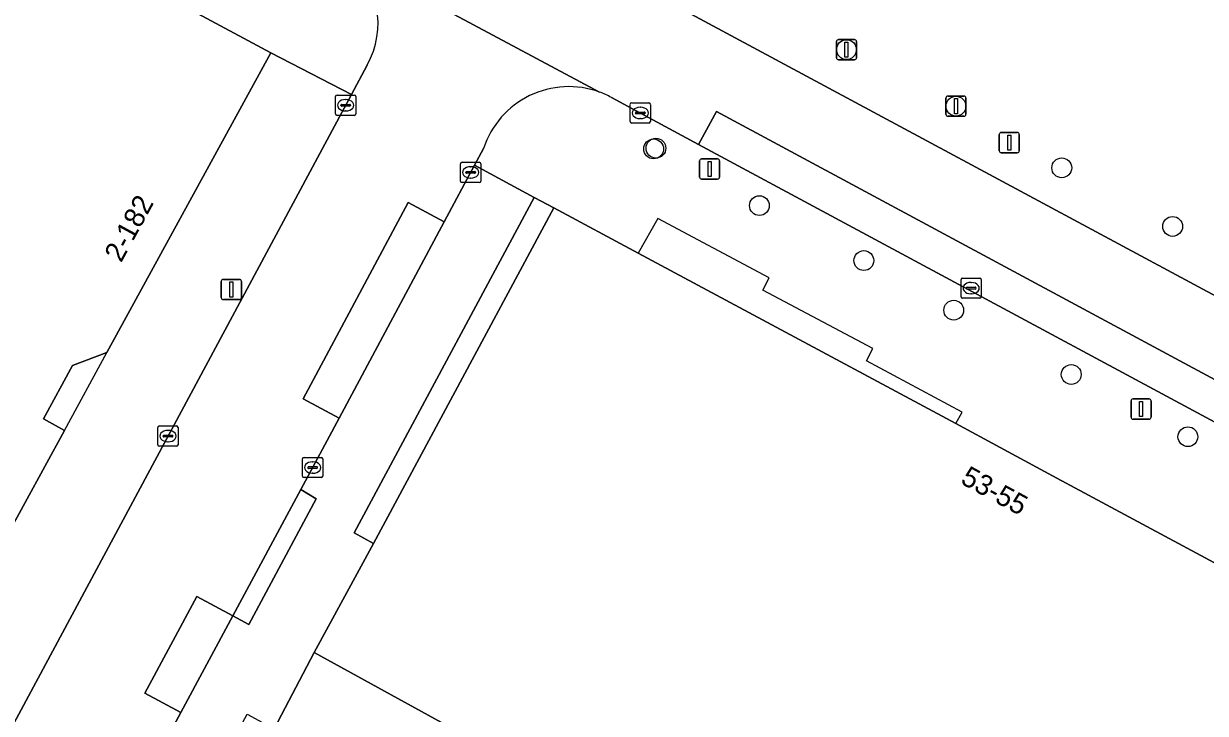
# Model space of a CAD drawing. Extents: x 159489 to 160304, y 383825 to 384531.
# Drawn here: x 159768.9 to 159827.2, y 384138.9 to 384172.9 of the extents above; entities that cross this region are included whole.
import ezdxf

# ---------------------------------------------------------------- set-up
doc = ezdxf.new("R2010")
doc.units = 0
for name, color, linetype in [('IMGEO_Boom', 7, 'Continuous'), ('IMGEO_Groenvoorziening', 7, 'Continuous'), ('IMGEO_Kolk', 7, 'Continuous'), ('IMGEO_Lichtmast', 7, 'Continuous'), ('IMGEO_Pand', 7, 'Continuous'), ('IMGEO_Pand_nummerreeks', 7, 'Continuous'), ('IMGEO_Pand_overbouw', 7, 'Continuous'), ('IMGEO_Parkeervlak_gesloten', 7, 'Continuous'), ('IMGEO_Rijbaan_lokaal_gesloten', 7, 'Continuous'), ('IMGEO_Voetpad_open', 7, 'Continuous')]:
    doc.layers.add(name, color=color, linetype=linetype)

msp = doc.modelspace()

# ---------------------------------------------------------------- linework, layer by layer
at = {"layer": 'IMGEO_Boom'}
for centre in [(159809.519, 384171.659), (159814.925, 384168.867), (159799.993, 384166.759), (159800.105, 384166.793), (159820.155, 384165.824), (159805.216, 384163.959), (159825.633, 384162.929), (159810.378, 384161.245), (159814.817, 384158.794), (159820.622, 384155.62), (159826.385, 384152.545)]:
    msp.add_circle(centre, 0.489, dxfattribs=at)
at = {"layer": 'IMGEO_Groenvoorziening'}
msp.add_lwpolyline([(159769.966, 384216.295), (159764.813, 384206.538), (159759.321, 384196.257), (159855.536, 384144.567), (159864.468, 384143.379), (159873.563, 384160.232)], dxfattribs=at)
at = {"layer": 'IMGEO_Kolk'}
for p, q in [((159784.277, 384168.489), (159784.277, 384169.341)), ((159784.352, 384169.415), (159785.204, 384169.415)), ((159785.278, 384169.341), (159785.278, 384168.489)), ((159784.536, 384168.909), (159784.536, 384168.921)), ((159784.974, 384168.872), (159784.576, 384168.872)), ((159784.579, 384168.958), (159784.977, 384168.958)), ((159784.765, 384169.195), (159784.79, 384169.195)), ((159785.02, 384168.921), (159785.02, 384168.909)), ((159798.832, 384168.107), (159798.832, 384168.959)), ((159798.907, 384169.033), (159799.759, 384169.033)), ((159799.32, 384168.813), (159799.345, 384168.813)), ((159799.833, 384168.959), (159799.833, 384168.107)), ((159785.204, 384168.415), (159784.352, 384168.415)), ((159784.788, 384168.635), (159784.763, 384168.635)), ((159799.091, 384168.527), (159799.091, 384168.539)), ((159799.529, 384168.49), (159799.131, 384168.49)), ((159799.134, 384168.576), (159799.532, 384168.576)), ((159799.343, 384168.253), (159799.318, 384168.253)), ((159799.575, 384168.539), (159799.575, 384168.527)), ((159799.759, 384168.033), (159798.907, 384168.033)), ((159790.452, 384165.172), (159790.452, 384166.024)), ((159790.527, 384166.098), (159791.379, 384166.098)), ((159790.94, 384165.878), (159790.965, 384165.878)), ((159791.453, 384166.024), (159791.453, 384165.172)), ((159790.711, 384165.592), (159790.711, 384165.604)), ((159791.149, 384165.555), (159790.751, 384165.555)), ((159790.754, 384165.641), (159791.152, 384165.641)), ((159790.963, 384165.318), (159790.938, 384165.318)), ((159791.195, 384165.604), (159791.195, 384165.592)), ((159791.379, 384165.098), (159790.527, 384165.098)), ((159815.178, 384159.457), (159815.178, 384160.309)), ((159815.253, 384160.383), (159816.105, 384160.383)), ((159815.48, 384159.926), (159815.878, 384159.926)), ((159815.666, 384160.163), (159815.691, 384160.163)), ((159816.179, 384160.309), (159816.179, 384159.457)), ((159816.105, 384159.383), (159815.253, 384159.383)), ((159815.437, 384159.877), (159815.437, 384159.889)), ((159815.875, 384159.84), (159815.477, 384159.84)), ((159815.689, 384159.603), (159815.664, 384159.603)), ((159815.921, 384159.889), (159815.921, 384159.877)), ((159775.499, 384152.152), (159775.499, 384153.004)), ((159775.574, 384153.078), (159776.426, 384153.078)), ((159776.5, 384153.004), (159776.5, 384152.152)), ((159775.758, 384152.572), (159775.758, 384152.584)), ((159776.196, 384152.535), (159775.798, 384152.535)), ((159775.801, 384152.621), (159776.199, 384152.621)), ((159775.987, 384152.858), (159776.012, 384152.858)), ((159776.242, 384152.584), (159776.242, 384152.572)), ((159776.426, 384152.078), (159775.574, 384152.078)), ((159776.01, 384152.298), (159775.985, 384152.298)), ((159782.645, 384150.599), (159782.645, 384151.451)), ((159782.72, 384151.525), (159783.572, 384151.525)), ((159783.133, 384151.305), (159783.158, 384151.305)), ((159783.646, 384151.451), (159783.646, 384150.599)), ((159782.904, 384151.019), (159782.904, 384151.031)), ((159783.342, 384150.982), (159782.944, 384150.982)), ((159782.947, 384151.068), (159783.345, 384151.068)), ((159783.156, 384150.745), (159783.131, 384150.745)), ((159783.388, 384151.031), (159783.388, 384151.019)), ((159783.572, 384150.525), (159782.72, 384150.525))]:
    msp.add_line(p, q, dxfattribs=at)
for points in [[(159784.277, 384168.489), (159784.277, 384169.341)], [(159784.352, 384169.415), (159785.204, 384169.415)], [(159785.278, 384169.341), (159785.278, 384168.489)], [(159798.832, 384168.107), (159798.832, 384168.959)], [(159798.907, 384169.033), (159799.759, 384169.033)], [(159799.833, 384168.959), (159799.833, 384168.107)], [(159785.204, 384168.415), (159784.352, 384168.415)], [(159799.759, 384168.033), (159798.907, 384168.033)], [(159790.452, 384165.172), (159790.452, 384166.024)], [(159790.527, 384166.098), (159791.379, 384166.098)], [(159791.453, 384166.024), (159791.453, 384165.172)], [(159791.379, 384165.098), (159790.527, 384165.098)], [(159815.178, 384159.457), (159815.178, 384160.309)], [(159815.253, 384160.383), (159816.105, 384160.383)], [(159816.179, 384160.309), (159816.179, 384159.457)], [(159816.105, 384159.383), (159815.253, 384159.383)], [(159775.499, 384152.152), (159775.499, 384153.004)], [(159775.574, 384153.078), (159776.426, 384153.078)], [(159776.5, 384153.004), (159776.5, 384152.152)], [(159776.426, 384152.078), (159775.574, 384152.078)], [(159782.645, 384150.599), (159782.645, 384151.451)], [(159782.72, 384151.525), (159783.572, 384151.525)], [(159783.646, 384151.451), (159783.646, 384150.599)], [(159783.572, 384150.525), (159782.72, 384150.525)]]:
    msp.add_lwpolyline(points, dxfattribs=at)
for centre, radius, start, end in [((159784.354, 384169.339), 0.0765, 91.55205, 178.44795), ((159784.354, 384169.339), 0.0765, 91.55205, 178.44795), ((159785.202, 384169.339), 0.0765, 1.55205, 88.44795), ((159785.202, 384169.339), 0.0765, 1.55205, 88.44795), ((159784.576, 384168.918), 0.0403, 85.87752, 175.75265), ((159784.573, 384168.908), 0.0366, 178.93798, 274.71019), ((159784.977, 384168.915), 0.043, 264.86636, 352.45326), ((159784.981, 384168.92), 0.0386, 1.73085, 96.63898), ((159798.909, 384168.957), 0.0765, 91.55205, 178.44795), ((159798.909, 384168.957), 0.0765, 91.55205, 178.44795), ((159799.757, 384168.957), 0.0765, 1.55205, 88.44795), ((159799.757, 384168.957), 0.0765, 1.55205, 88.44795), ((159784.354, 384168.491), 0.0765, 181.55205, 268.44795), ((159784.354, 384168.491), 0.0765, 181.55205, 268.44795), ((159785.202, 384168.491), 0.0765, 271.55205, 358.44795), ((159785.202, 384168.491), 0.0765, 271.55205, 358.44795), ((159798.909, 384168.109), 0.0765, 181.55205, 268.44795), ((159798.909, 384168.109), 0.0765, 181.55205, 268.44795), ((159799.131, 384168.536), 0.0403, 85.87752, 175.75265), ((159799.128, 384168.526), 0.0366, 178.93798, 274.71019), ((159799.532, 384168.533), 0.043, 264.86636, 352.45326), ((159799.536, 384168.538), 0.0386, 1.73085, 96.63898), ((159799.757, 384168.109), 0.0765, 271.55205, 358.44795), ((159799.757, 384168.109), 0.0765, 271.55205, 358.44795), ((159790.529, 384166.022), 0.0765, 91.55205, 178.44795), ((159790.529, 384166.022), 0.0765, 91.55205, 178.44795), ((159791.377, 384166.022), 0.0765, 1.55205, 88.44795), ((159791.377, 384166.022), 0.0765, 1.55205, 88.44795), ((159790.529, 384165.174), 0.0765, 181.55205, 268.44795), ((159790.529, 384165.174), 0.0765, 181.55205, 268.44795), ((159790.751, 384165.601), 0.0403, 85.87752, 175.75265), ((159790.748, 384165.591), 0.0366, 178.93798, 274.71019), ((159791.152, 384165.598), 0.043, 264.86636, 352.45326), ((159791.156, 384165.603), 0.0386, 1.73085, 96.63898), ((159791.377, 384165.174), 0.0765, 271.55205, 358.44795), ((159791.377, 384165.174), 0.0765, 271.55205, 358.44795), ((159815.255, 384160.307), 0.0765, 91.55205, 178.44795), ((159815.255, 384160.307), 0.0765, 91.55205, 178.44795), ((159815.477, 384159.886), 0.0403, 85.87752, 175.75265), ((159815.882, 384159.888), 0.0386, 1.73085, 96.63898), ((159816.103, 384160.307), 0.0765, 1.55205, 88.44795), ((159816.103, 384160.307), 0.0765, 1.55205, 88.44795), ((159815.255, 384159.459), 0.0765, 181.55205, 268.44795), ((159815.255, 384159.459), 0.0765, 181.55205, 268.44795), ((159815.474, 384159.876), 0.0366, 178.93798, 274.71019), ((159815.878, 384159.883), 0.043, 264.86636, 352.45326), ((159816.103, 384159.459), 0.0765, 271.55205, 358.44795), ((159816.103, 384159.459), 0.0765, 271.55205, 358.44795), ((159775.576, 384153.002), 0.0765, 91.55205, 178.44795), ((159775.576, 384153.002), 0.0765, 91.55205, 178.44795), ((159776.424, 384153.002), 0.0765, 1.55205, 88.44795), ((159776.424, 384153.002), 0.0765, 1.55205, 88.44795), ((159775.798, 384152.581), 0.0403, 85.87752, 175.75265), ((159775.795, 384152.571), 0.0366, 178.93798, 274.71019), ((159776.199, 384152.578), 0.043, 264.86636, 352.45326), ((159776.203, 384152.583), 0.0386, 1.73085, 96.63898), ((159775.576, 384152.154), 0.0765, 181.55205, 268.44795), ((159775.576, 384152.154), 0.0765, 181.55205, 268.44795), ((159776.424, 384152.154), 0.0765, 271.55205, 358.44795), ((159776.424, 384152.154), 0.0765, 271.55205, 358.44795), ((159782.722, 384151.449), 0.0765, 91.55205, 178.44795), ((159782.722, 384151.449), 0.0765, 91.55205, 178.44795), ((159783.57, 384151.449), 0.0765, 1.55205, 88.44795), ((159783.57, 384151.449), 0.0765, 1.55205, 88.44795), ((159782.722, 384150.601), 0.0765, 181.55205, 268.44795), ((159782.722, 384150.601), 0.0765, 181.55205, 268.44795), ((159782.944, 384151.028), 0.0403, 85.87752, 175.75265), ((159782.941, 384151.018), 0.0366, 178.93798, 274.71019), ((159783.345, 384151.025), 0.043, 264.86636, 352.45326), ((159783.349, 384151.03), 0.0386, 1.73085, 96.63898), ((159783.57, 384150.601), 0.0765, 271.55205, 358.44795), ((159783.57, 384150.601), 0.0765, 271.55205, 358.44795)]:
    msp.add_arc(centre, radius, start, end, dxfattribs=at)
for centre, major_axis, ratio, start_param, end_param in [((159784.764, 384168.915), (-0.387, 0.002), 0.722429, 4.712389, 7.853982), ((159784.789, 384168.915), (-0.39, 0.002), 0.717154, 1.570796, 4.712389), ((159799.319, 384168.533), (-0.387, 0.002), 0.722429, 4.712389, 7.853982), ((159799.344, 384168.533), (-0.39, 0.002), 0.717154, 1.570796, 4.712389), ((159790.939, 384165.598), (-0.387, 0.002), 0.722429, 4.712389, 7.853982), ((159790.964, 384165.598), (-0.39, 0.002), 0.717154, 1.570796, 4.712389), ((159815.665, 384159.883), (-0.387, 0.002), 0.722429, 4.712389, 7.853982), ((159815.69, 384159.883), (-0.39, 0.002), 0.717154, 1.570796, 4.712389), ((159775.986, 384152.578), (-0.387, 0.002), 0.722429, 4.712389, 7.853982), ((159776.011, 384152.578), (-0.39, 0.002), 0.717154, 1.570796, 4.712389), ((159783.132, 384151.025), (-0.387, 0.002), 0.722429, 4.712389, 7.853982), ((159783.157, 384151.025), (-0.39, 0.002), 0.717154, 1.570796, 4.712389)]:
    msp.add_ellipse(centre, major_axis=major_axis, ratio=ratio, start_param=start_param, end_param=end_param, dxfattribs=at)
at = {"layer": 'IMGEO_Lichtmast'}
for p, q in [((159809.024, 384171.259), (159809.024, 384172.059)), ((159809.024, 384172.059), (159809.024, 384171.259)), ((159809.124, 384172.159), (159809.914, 384172.159)), ((159809.914, 384172.159), (159809.124, 384172.159)), ((159810.014, 384172.059), (159810.014, 384171.259)), ((159810.014, 384171.259), (159810.014, 384172.059)), ((159809.914, 384171.159), (159809.124, 384171.159)), ((159809.124, 384171.159), (159809.914, 384171.159)), ((159814.43, 384168.467), (159814.43, 384169.267)), ((159814.43, 384169.267), (159814.43, 384168.467)), ((159814.53, 384169.367), (159815.32, 384169.367)), ((159815.32, 384169.367), (159814.53, 384169.367)), ((159815.42, 384169.267), (159815.42, 384168.467)), ((159815.42, 384168.467), (159815.42, 384169.267)), ((159815.32, 384168.367), (159814.53, 384168.367)), ((159814.53, 384168.367), (159815.32, 384168.367)), ((159817.166, 384167.568), (159817.956, 384167.568)), ((159817.956, 384167.568), (159817.166, 384167.568)), ((159817.066, 384166.668), (159817.066, 384167.468)), ((159817.066, 384167.468), (159817.066, 384166.668)), ((159818.056, 384167.468), (159818.056, 384166.668)), ((159818.056, 384166.668), (159818.056, 384167.468)), ((159817.956, 384166.568), (159817.166, 384166.568)), ((159817.166, 384166.568), (159817.956, 384166.568)), ((159802.26, 384165.365), (159802.26, 384166.165)), ((159802.26, 384166.165), (159802.26, 384165.365)), ((159802.36, 384166.265), (159803.15, 384166.265)), ((159803.15, 384166.265), (159802.36, 384166.265)), ((159803.25, 384166.165), (159803.25, 384165.365)), ((159803.25, 384165.365), (159803.25, 384166.165)), ((159803.15, 384165.265), (159802.36, 384165.265)), ((159802.36, 384165.265), (159803.15, 384165.265)), ((159778.635, 384159.417), (159778.635, 384160.217)), ((159778.635, 384160.217), (159778.635, 384159.417)), ((159778.735, 384160.317), (159779.525, 384160.317)), ((159779.525, 384160.317), (159778.735, 384160.317)), ((159779.625, 384160.217), (159779.625, 384159.417)), ((159779.625, 384159.417), (159779.625, 384160.217)), ((159779.525, 384159.317), (159778.735, 384159.317)), ((159778.735, 384159.317), (159779.525, 384159.317)), ((159823.578, 384153.512), (159823.578, 384154.312)), ((159823.578, 384154.312), (159823.578, 384153.512)), ((159823.678, 384154.412), (159824.468, 384154.412)), ((159824.468, 384154.412), (159823.678, 384154.412)), ((159824.568, 384154.312), (159824.568, 384153.512)), ((159824.568, 384153.512), (159824.568, 384154.312)), ((159824.468, 384153.412), (159823.678, 384153.412)), ((159823.678, 384153.412), (159824.468, 384153.412))]:
    msp.add_line(p, q, dxfattribs=at)
for points in [[(159809.444, 384172.034), (159809.594, 384172.034), (159809.594, 384171.284), (159809.444, 384171.284), (159809.444, 384172.034)], [(159814.85, 384169.242), (159815, 384169.242), (159815, 384168.492), (159814.85, 384168.492), (159814.85, 384169.242)], [(159817.486, 384167.443), (159817.636, 384167.443), (159817.636, 384166.693), (159817.486, 384166.693), (159817.486, 384167.443)], [(159802.68, 384166.14), (159802.83, 384166.14), (159802.83, 384165.39), (159802.68, 384165.39), (159802.68, 384166.14)], [(159779.055, 384160.192), (159779.205, 384160.192), (159779.205, 384159.442), (159779.055, 384159.442), (159779.055, 384160.192)], [(159823.998, 384154.287), (159824.148, 384154.287), (159824.148, 384153.537), (159823.998, 384153.537), (159823.998, 384154.287)]]:
    msp.add_lwpolyline(points, dxfattribs=at)
for centre, start, end in [((159809.124, 384172.059), 90, 180), ((159809.124, 384172.059), 90, 180), ((159809.914, 384172.059), 0, 90), ((159809.914, 384172.059), 360, 90), ((159809.124, 384171.259), 180, 270), ((159809.124, 384171.259), 180, 270), ((159809.914, 384171.259), 270, 0), ((159809.914, 384171.259), 270, 0), ((159814.53, 384169.267), 90, 180), ((159814.53, 384169.267), 90, 180), ((159815.32, 384169.267), 0, 90), ((159815.32, 384169.267), 360, 90), ((159814.53, 384168.467), 180, 270), ((159814.53, 384168.467), 180, 270), ((159815.32, 384168.467), 270, 0), ((159815.32, 384168.467), 270, 0), ((159817.166, 384167.468), 90, 180), ((159817.166, 384167.468), 90, 180), ((159817.956, 384167.468), 0, 90), ((159817.956, 384167.468), 360, 90), ((159817.166, 384166.668), 180, 270), ((159817.166, 384166.668), 180, 270), ((159817.956, 384166.668), 270, 0), ((159817.956, 384166.668), 270, 0), ((159802.36, 384166.165), 90, 180), ((159802.36, 384166.165), 90, 180), ((159803.15, 384166.165), 0, 90), ((159803.15, 384166.165), 360, 90), ((159802.36, 384165.365), 180, 270), ((159802.36, 384165.365), 180, 270), ((159803.15, 384165.365), 270, 0), ((159803.15, 384165.365), 270, 0), ((159778.735, 384160.217), 90, 180), ((159778.735, 384160.217), 90, 180), ((159779.525, 384160.217), 0, 90), ((159779.525, 384160.217), 360, 90), ((159778.735, 384159.417), 180, 270), ((159778.735, 384159.417), 180, 270), ((159779.525, 384159.417), 270, 0), ((159779.525, 384159.417), 270, 0), ((159823.678, 384154.312), 90, 180), ((159823.678, 384154.312), 90, 180), ((159824.468, 384154.312), 0, 90), ((159824.468, 384154.312), 360, 90), ((159823.678, 384153.512), 180, 270), ((159823.678, 384153.512), 180, 270), ((159824.468, 384153.512), 270, 0), ((159824.468, 384153.512), 270, 0)]:
    msp.add_arc(centre, 0.1, start, end, dxfattribs=at)
at = {"layer": 'IMGEO_Pand'}
for points in [[(159781.081, 384171.509), (159760.006, 384182.817), (159759.86, 384182.554), (159751.335, 384187.138), (159749.801, 384186.691), (159741.891, 384171.976), (159753.455, 384165.727), (159747.85, 384155.324), (159750.036, 384154.135), (159742.655, 384140.419), (159759.218, 384131.522), (159770.883, 384152.856), (159769.847, 384153.424), (159771.281, 384156.067), (159772.985, 384156.701)], [(159836.006, 384134.084), (159837.566, 384133.683), (159839.222, 384140.129), (159819.699, 384150.609), (159819.305, 384150.823), (159814.929, 384153.207), (159799.236, 384161.615), (159795.062, 384163.855), (159786.151, 384147.266), (159783.227, 384141.884), (159798.285, 384133.608), (159806.143, 384126.329), (159807.826, 384124.77), (159812.12, 384120.793), (159813.7, 384120.358), (159816.6, 384119.612), (159818.956, 384127.743), (159834.974, 384123.654), (159835.035, 384123.895), (159836.385, 384129.134), (159834.836, 384129.507)], [(159798.285, 384133.608), (159783.227, 384141.884), (159781.249, 384138.115), (159779.704, 384135.243), (159781.88, 384134.044), (159779.568, 384129.802), (159777.398, 384130.962), (159775.853, 384128.086), (159770.9, 384118.851), (159771.098, 384118.744), (159772.445, 384118.022), (159786.016, 384110.746), (159790.975, 384119.986), (159796.346, 384129.995)]]:
    msp.add_lwpolyline(points, close=True, dxfattribs=at)
at = {"layer": 'IMGEO_Pand_overbouw'}
for points in [[(159795.062, 384163.855), (159794.091, 384164.365), (159785.194, 384147.8), (159786.151, 384147.266)], [(159799.236, 384161.615), (159814.929, 384153.207), (159815.242, 384153.76), (159810.503, 384156.3), (159810.815, 384156.901), (159805.385, 384159.79), (159805.7, 384160.386), (159800.192, 384163.329)], [(159771.281, 384156.067), (159769.847, 384153.424), (159770.883, 384152.856), (159772.985, 384156.701)]]:
    msp.add_lwpolyline(points, close=True, dxfattribs=at)
at = {"layer": 'IMGEO_Parkeervlak_gesloten'}
for points in [[(159803.09, 384168.608), (159802.216, 384166.981), (159840.824, 384146.221), (159845.656, 384143.622), (159850.655, 384140.94), (159851.528, 384142.567), (159846.53, 384145.249)], [(159789.648, 384163.162), (159787.869, 384164.115), (159782.671, 384154.411), (159784.449, 384153.458)], [(159779.207, 384143.701), (159777.432, 384144.66), (159774.854, 384139.889), (159776.629, 384138.93)]]:
    msp.add_lwpolyline(points, close=True, dxfattribs=at)
at = {"layer": 'IMGEO_Rijbaan_lokaal_gesloten'}
for points in [[(159857.656, 384131.382), (159862.941, 384140.583), (159862.337, 384140.91), (159861.705, 384141.252), (159855.536, 384144.567), (159759.321, 384196.257)], [(159797.318, 384169.564), (159784.863, 384176.221)], [(159784.863, 384176.221), (159797.318, 384169.564)], [(159785.842, 384170.895), (159785.06, 384169.44), (159732.135, 384070.941), (159724.587, 384056.893), (159731.166, 384054.292), (159733.379, 384058.49), (159735.26, 384062.057), (159733.476, 384062.998), (159733.684, 384063.394), (159756.933, 384106.574), (159758.71, 384105.618), (159759.915, 384107.857), (159758.589, 384108.571)], [(159797.906, 384169.299), (159802.216, 384166.981), (159803.09, 384168.608), (159846.53, 384145.249), (159851.528, 384142.567), (159850.655, 384140.94), (159855.579, 384138.299)], [(159764.983, 384117.379), (159767.077, 384121.254), (159765.302, 384122.213), (159773.371, 384137.146), (159775.147, 384136.187), (159776.629, 384138.93), (159774.854, 384139.889), (159777.432, 384144.66), (159779.207, 384143.701), (159782.562, 384149.935), (159784.449, 384153.458), (159782.671, 384154.411), (159787.869, 384164.115), (159789.648, 384163.162), (159791.147, 384165.96), (159791.589, 384166.785)]]:
    msp.add_lwpolyline(points, dxfattribs=at)
for centre, radius, start, end in [((159782.119, 384172.964), 4.259, 330.93878, 49.89236), ((159795.799, 384165.4), 4.432, 69.96199, 161.79183), ((159795.777, 384165.36), 4.478, 61.60997, 69.86973)]:
    msp.add_arc(centre, radius, start, end, dxfattribs=at)
at = {"layer": 'IMGEO_Voetpad_open'}
for points in [[(159760.006, 384182.817), (159781.081, 384171.509), (159785.06, 384169.44), (159785.842, 384170.895)], [(159802.216, 384166.981), (159797.906, 384169.299)], [(159791.589, 384166.785), (159791.147, 384165.96), (159794.091, 384164.365), (159795.062, 384163.855), (159799.236, 384161.615), (159814.929, 384153.207), (159819.305, 384150.823), (159819.699, 384150.609), (159839.222, 384140.129), (159840.824, 384146.221), (159802.216, 384166.981)], [(159768.611, 384114.673), (159768.906, 384114.514), (159771.098, 384118.744), (159770.9, 384118.851), (159775.853, 384128.086), (159774.496, 384128.807), (159779.906, 384138.843), (159781.249, 384138.115), (159783.227, 384141.884), (159786.151, 384147.266), (159785.194, 384147.8), (159794.091, 384164.365), (159791.147, 384165.96), (159789.648, 384163.162), (159784.449, 384153.458), (159782.562, 384149.935), (159783.314, 384149.478), (159779.992, 384143.271), (159779.207, 384143.701), (159776.629, 384138.93), (159775.147, 384136.187), (159767.077, 384121.254)]]:
    msp.add_lwpolyline(points, dxfattribs=at)
for points in [[(159785.06, 384169.44), (159781.081, 384171.509), (159772.985, 384156.701), (159771.281, 384156.067), (159769.847, 384153.424), (159770.883, 384152.856), (159759.218, 384131.522), (159756.188, 384125.276), (159748.367, 384110.748), (159746.233, 384106.739), (159742.122, 384099.1), (159733.403, 384103.792), (159730.115, 384097.685), (159738.835, 384092.992), (159731.054, 384078.532), (159694.71, 384098.068), (159691.579, 384099.696), (159688.581, 384094.024), (159727.344, 384073.348), (159727.4, 384073.454), (159732.135, 384070.941)], [(159795.062, 384163.855), (159794.091, 384164.365), (159785.194, 384147.8), (159786.151, 384147.266)], [(159782.562, 384149.935), (159779.207, 384143.701), (159779.992, 384143.271), (159783.314, 384149.478)]]:
    msp.add_lwpolyline(points, close=True, dxfattribs=at)
for centre, radius, start, end in [((159782.119, 384172.964), 4.259, 330.93878, 49.89236), ((159795.799, 384165.4), 4.432, 69.96199, 161.79183), ((159795.777, 384165.36), 4.478, 61.60997, 69.86973)]:
    msp.add_arc(centre, radius, start, end, dxfattribs=at)

# ---------------------------------------------------------------- texts
at = {"layer": 'IMGEO_Pand_nummerreeks'}
for s, rotation, p in [('2-182', 61.33513, (159773.684, 384161.107)), ('53-55', 331.4189, (159815.101, 384150.266))]:
    msp.add_text(s, height=1, rotation=rotation, dxfattribs=at).set_placement(p)

doc.saveas('drawing.dxf')
